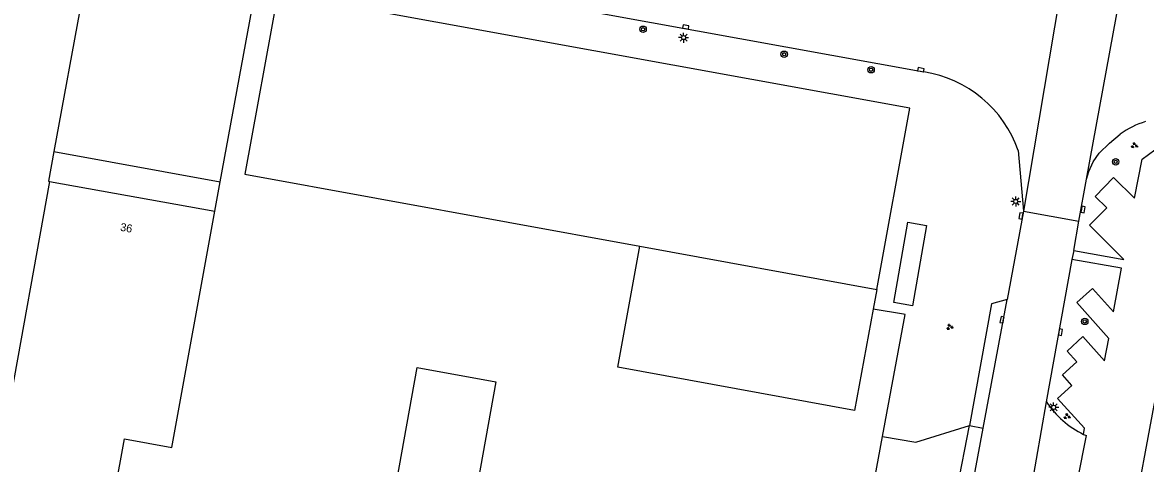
# Model space of a CAD drawing. Extents: x 130998 to 133001, y 398999 to 403002.
# Drawn here: x 132061 to 132201.3, y 399387.8 to 399442.9 of the extents above; entities that cross this region are included whole.
import ezdxf

# ---------------------------------------------------------------- set-up
doc = ezdxf.new("R2010")
doc.units = 0
for name, color, linetype in [('gg-afsc-hekwerk', 7, 'Continuous'), ('gg-anno-huisnummerreeks BGT', 7, 'Continuous'), ('gg-bbg-bijgebouw', 7, 'Continuous'), ('gg-bbg-gedigitaliseerde bijgebouw', 7, 'Continuous'), ('gg-bbg-hoofdgebouw', 7, 'Continuous'), ('gg-bbg-luifel en loopbrug', 7, 'Continuous'), ('gg-bbg-tussenscheiding', 7, 'Continuous'), ('gg-knt-verharding', 7, 'Continuous'), ('gg-knt-verharding nz', 7, 'Continuous'), ('gt-grn-groengrens', 7, 'Continuous'), ('gt-grn-weggrens', 7, 'Continuous'), ('gt-symb-boom', 7, 'Continuous'), ('gt-symb-groenvak', 7, 'Continuous'), ('gt-symb-kolk', 7, 'Continuous'), ('gt-symb-lichtmast', 7, 'Continuous')]:
    doc.layers.add(name, color=color, linetype=linetype)

# ---------------------------------------------------------------- blocks, each defined once
blk = doc.blocks.new('gt0-BOOM')
at = {"layer": 'gt-symb-boom'}
for radius in [0.4, 0.2]:
    blk.add_circle((0, 0), radius, dxfattribs=at)
blk = doc.blocks.new('gt0-GRVAK')
at = {"layer": 'gt-symb-groenvak'}
for p, q in [((-0.11, 0.19), (-0.23, 0.24)), ((-0.18, 0.15), (0.09, 0.15)), ((-0.09, 0.21), (-0.16, 0.32)), ((-0.05, 0.21), (-0.05, 0.39)), ((0, 0.21), (0.06, 0.32)), ((0.01, 0.19), (0.13, 0.24)), ((0.26, -0.05), (0.2, 0.06)), ((0.3, -0.05), (0.3, 0.13)), ((0.35, -0.05), (0.41, 0.06)), ((-0.24, -0.23), (-0.36, -0.18)), ((-0.32, -0.26), (-0.05, -0.26)), ((-0.23, -0.21), (-0.29, -0.09)), ((-0.18, -0.2), (-0.18, -0.02)), ((-0.14, -0.21), (-0.07, -0.09)), ((-0.12, -0.23), (0, -0.18)), ((0.24, -0.07), (0.12, -0.02)), ((0.17, -0.11), (0.44, -0.11)), ((0.37, -0.07), (0.49, -0.02))]:
    blk.add_line(p, q, dxfattribs=at)
blk = doc.blocks.new('gt0-LMAST')
at = {"layer": 'gt-symb-lichtmast'}
for p, q in [((-0.18, 0.17), (-0.45, 0.44)), ((-0.01, 0.25), (-0.01, 0.62)), ((0.17, 0.17), (0.44, 0.44)), ((-0.26, 0), (-0.63, 0)), ((-0.18, -0.18), (-0.45, -0.45)), ((-0.01, -0.25), (-0.01, -0.63)), ((0.44, -0.45), (0.17, -0.18)), ((0.24, 0), (0.62, 0))]:
    blk.add_line(p, q, dxfattribs=at)
blk.add_circle((-0.01, 0), 0.25, dxfattribs=at)
blk = doc.blocks.new('gt0-KOLK')
at = {"layer": 'gt-symb-kolk'}
blk.add_lwpolyline([(0, 0), (0.37, 0), (0.37, 0.4), (-0.38, 0.4), (-0.38, 0), (0, 0)], dxfattribs=at)

msp = doc.modelspace()

# ---------------------------------------------------------------- linework, layer by layer
at = {"layer": 'gg-afsc-hekwerk'}
for p, q in [((132085.7, 399422.98), (132090.21, 399447.64)), ((132171.05, 399406.45), (132167.26, 399407.06)), ((132166.57, 399381.16), (132168.43, 399391.2))]:
    msp.add_line(p, q, dxfattribs=at)
msp.add_lwpolyline([(132168.43, 399391.2), (132171.25, 399406.42), (132171.05, 399406.45)], dxfattribs=at)
at = {"layer": 'gg-bbg-bijgebouw'}
for p, q in [((132167.71, 399409.55), (132167.26, 399407.06)), ((132167.26, 399407.06), (132164.95, 399394.45))]:
    msp.add_line(p, q, dxfattribs=at)
msp.add_lwpolyline([(132167.71, 399409.55), (132171.84, 399432.17), (132092.88, 399446.52)], dxfattribs=at)
at = {"layer": 'gg-bbg-gedigitaliseerde bijgebouw'}
for points in [[(132092.88, 399446.52), (132088.77, 399423.91), (132138.11, 399414.93)], [(132164.95, 399394.45), (132135.36, 399399.86), (132138.11, 399414.93)], [(132106.74, 399380.13), (132110.3, 399399.8), (132120.14, 399398.02), (132116.58, 399378.34)]]:
    msp.add_lwpolyline(points, dxfattribs=at)
at = {"layer": 'gg-bbg-hoofdgebouw'}
for p, q in [((132069.42, 399451.47), (132064.91, 399426.74)), ((132064.36, 399423.02), (132085.03, 399419.32))]:
    msp.add_line(p, q, dxfattribs=at)
for points in [[(132064.91, 399426.74), (132064.23, 399423.04), (132064.36, 399423.02)], [(132061.16, 399322), (132073.72, 399390.88), (132079.63, 399389.8), (132085.03, 399419.32)], [(132204.31, 399370.91), (132206.06, 399380.58), (132199.89, 399381.67), (132204.48, 399406.29), (132202.43, 399406.66)]]:
    msp.add_lwpolyline(points, dxfattribs=at)
at = {"layer": 'gg-bbg-luifel en loopbrug'}
for p in [(132064.91, 399426.74), (132085.03, 399419.32)]:
    msp.add_line(p, (132085.7, 399422.98), dxfattribs=at)
at = {"layer": 'gg-bbg-tussenscheiding'}
msp.add_line((132138.11, 399414.93), (132167.71, 399409.55), dxfattribs=at)
msp.add_lwpolyline([(132064.36, 399423.02), (132059.15, 399394.13), (132044.24, 399396.85)], dxfattribs=at)
at = {"layer": 'gg-knt-verharding'}
for p, q in [((132115.97, 399447.14), (132173.59, 399436.69)), ((132185.39, 399426.86), (132186.05, 399419.29)), ((132192.97, 399418.04), (132193.93, 399423.32)), ((132186.05, 399419.29), (132184.03, 399408.27)), ((132192.32, 399414.42), (132192.97, 399418.04)), ((132192.32, 399414.42), (132192.11, 399413.28)), ((132192.11, 399413.28), (132188.9, 399395.51)), ((132192.84, 399385.85), (132193.94, 399391.32)), ((132193.55, 399391.45), (132193.94, 399391.32))]:
    msp.add_line(p, q, dxfattribs=at)
for points in [[(132193.93, 399423.32), (132194.21, 399424.26), (132194.76, 399425.46), (132195.11, 399426.02), (132195.52, 399426.53), (132196.78, 399427.78), (132198.14, 399428.9)], [(132199.9, 399420.94), (132200.87, 399425.81), (132203.27, 399427.55), (132212.21, 399425.82)], [(132192.32, 399414.42), (132198.57, 399413.29), (132194.31, 399417.56), (132196.45, 399419.73), (132195.02, 399421.15), (132197.31, 399423.49), (132199.9, 399420.94)], [(132193.55, 399391.45), (132193.67, 399392.23), (132190.32, 399395.93), (132192.1, 399397.57), (132190.91, 399398.89), (132192.7, 399400.51), (132191.51, 399401.85), (132193.48, 399403.66), (132196.18, 399400.64), (132196.7, 399403.42), (132192.72, 399407.92), (132194.69, 399409.64), (132197.31, 399406.73), (132198.31, 399412.2), (132192.11, 399413.28)], [(132184.03, 399408.27), (132182.06, 399407.76), (132179.31, 399392.56)], [(132168.43, 399391.2), (132172.61, 399390.47), (132179.31, 399392.56)]]:
    msp.add_lwpolyline(points, dxfattribs=at)
for centre, radius, start, end in [((132171.3, 399421.94), 14.93, 19.2456, 81.1538), ((132204.15, 399420.9), 10, 106.5602, 126.9035), ((132198.95, 399402.3), 12.12, 214.0566, 243.5506)]:
    msp.add_arc(centre, radius, start, end, dxfattribs=at)
at = {"layer": 'gg-knt-verharding nz'}
for p, q in [((132181.02, 399392.25), (132184.03, 399408.27)), ((132176.05, 399375.79), (132179.31, 399392.56)), ((132179.31, 399392.56), (132181.02, 399392.25))]:
    msp.add_line(p, q, dxfattribs=at)
for points in [[(132188.9, 399395.51), (132186.99, 399384.8), (132184.65, 399372.09)], [(132177.86, 399375.36), (132177.87, 399375.46), (132181.02, 399392.25)]]:
    msp.add_lwpolyline(points, dxfattribs=at)
at = {"layer": 'gt-grn-groengrens'}
msp.add_lwpolyline([(132169.84, 399407.93), (132171.58, 399417.94), (132173.94, 399417.53), (132172.2, 399407.51), (132169.84, 399407.93)], dxfattribs=at)
at = {"layer": 'gt-grn-weggrens'}
for p, q in [((132191.97, 399454.4), (132186.05, 399419.29)), ((132193.93, 399423.32), (132199.48, 399453.7)), ((132186.05, 399419.29), (132192.97, 399418.04))]:
    msp.add_line(p, q, dxfattribs=at)

# ---------------------------------------------------------------- block references
at = {"layer": 'gt-symb-boom'}
for p in [(132138.52, 399442.01), (132156.15, 399438.89), (132167.01, 399436.95), (132197.57, 399425.46), (132193.71, 399405.55)]:
    msp.add_blockref('gt0-BOOM', p, dxfattribs=at)
at = {"layer": 'gt-symb-groenvak'}
for p, rotation in [((132199.9, 399427.5), -9.905079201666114), ((132191.48, 399393.69), -9.905079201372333)]:
    msp.add_blockref('gt0-GRVAK', p, dxfattribs=dict(at, rotation=rotation))
msp.add_blockref('gt0-GRVAK', (132176.83, 399404.86), dxfattribs=at)
at = {"layer": 'gt-symb-kolk'}
for p, rotation in [((132143.82, 399442.09), -10.074332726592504), ((132173.2, 399436.76), -10.433024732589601), ((132185.94, 399418.68), 79.57734546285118), ((132193.29, 399419.54), -100.48938980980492), ((132183.57, 399405.73), 79.74640197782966), ((132190.48, 399404.24), -100.36632260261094)]:
    msp.add_blockref('gt0-KOLK', p, dxfattribs=dict(at, rotation=rotation))
at = {"layer": 'gt-symb-lichtmast'}
for p in [(132143.59, 399440.96), (132185.09, 399420.52), (132189.83, 399394.83)]:
    msp.add_blockref('gt0-LMAST', p, dxfattribs=at)

# ---------------------------------------------------------------- texts
at = {"layer": 'gg-anno-huisnummerreeks BGT'}
msp.add_text('36', height=1, rotation=349.9, dxfattribs=at).set_placement((132073.14, 399416.87))

doc.saveas('drawing.dxf')
